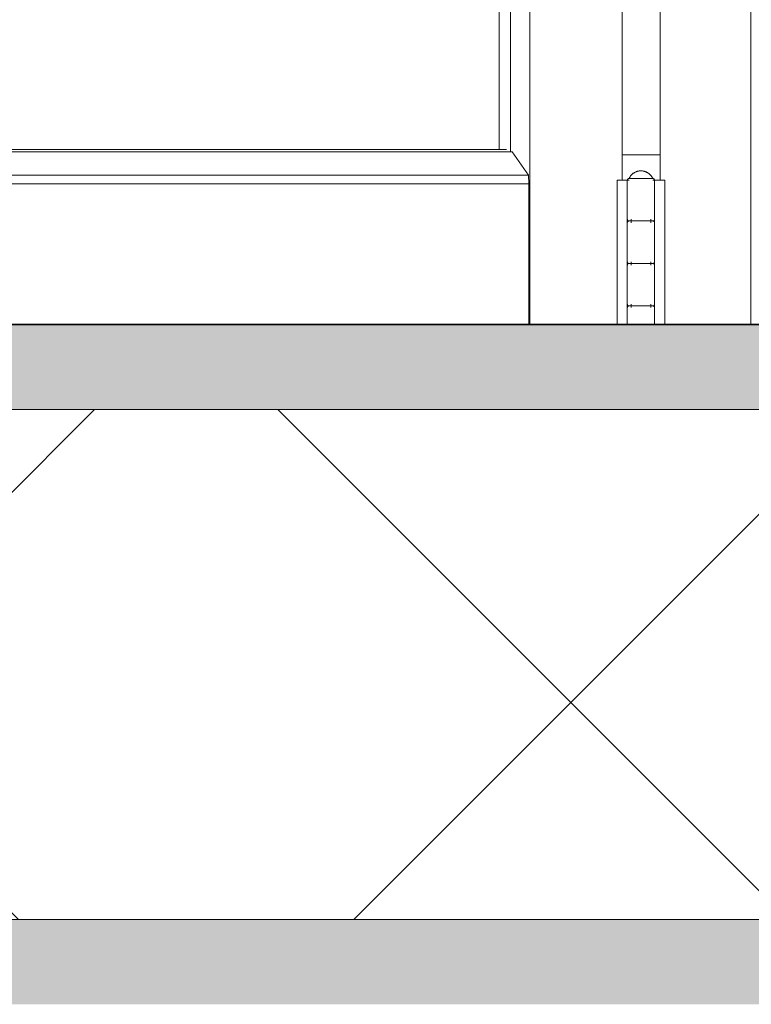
# Model space of a CAD drawing. Header units: inches. Extents: x 424 to 2043, y -237 to 445.
# Tile 679 of 965: x 855.449 to 855.879, y 224.297 to 224.877. Entities that reach past the tile are written whole.
import ezdxf

# ---------------------------------------------------------------- set-up
doc = ezdxf.new("R2010")
doc.units = ezdxf.units.IN
doc.header["$MEASUREMENT"] = 0
for name, color, linetype, lineweight in [('A-DOOR', 31, 'Continuous', 9), ('A-FLOR', 192, 'Continuous', 9), ('A-FLOR-HRAL', 11, 'Continuous', 9), ('A-FLOR-MCUT', 51, 'Continuous', 9), ('A-FLOR-PATT', 8, 'Continuous', 35)]:
    doc.layers.add(name, color=color, linetype=linetype, lineweight=lineweight)

# ---------------------------------------------------------------- blocks, each defined once
blk = doc.blocks.new('Railing - Railing-201793-Section 1')
at = {"layer": 'A-FLOR-HRAL'}
blk.add_line((-121.06067, 9.7), (-121.08314, 9.7), dxfattribs=at)
blk.add_line((-121.06067, 9.7), (-121.08314, 9.7), dxfattribs=at)
blk = doc.blocks.new('5-panel_Bi-fold_external_door_10806 - Type 1-235262-Section 1')
at = {"layer": 'A-DOOR'}
for p, q in [((-121.13734, 12.348), (-121.13734, 9.6)), ((-121.00742, 9.6), (-121.00742, 12.348)), ((-121.15533, 12.26143), (-121.15533, 9.70307)), ((-121.14879, 12.26271), (-121.14879, 9.70179)), ((-121.08313, 12.25), (-121.08313, 9.685)), ((-121.06069, 9.685), (-121.06069, 12.25)), ((-121.15118, 9.70307), (-121.72881, 9.70307)), ((-121.14783, 9.70179), (-121.72881, 9.70179)), ((-121.14783, 9.70179), (-121.1381, 9.68791)), ((-121.1381, 9.68791), (-121.72881, 9.68791)), ((-121.13804, 9.68294), (-121.72881, 9.68294)), ((-121.1381, 9.68791), (-121.13804, 9.68294)), ((-121.13804, 9.68294), (-121.13804, 9.6)), ((-121.08598, 9.685), (-121.08174, 9.685)), ((-121.08598, 9.6), (-121.08598, 9.685)), ((-121.08174, 9.685), (-121.08001, 9.685)), ((-121.08001, 9.685), (-121.08001, 9.662)), ((-121.08001, 9.685), (-121.079, 9.685)), ((-121.08001, 9.6), (-121.08001, 9.685)), ((-121.0781, 9.686), (-121.07207, 9.686)), ((-121.07207, 9.686), (-121.06597, 9.686)), ((-121.06494, 9.685), (-121.06422, 9.685)), ((-121.06401, 9.662), (-121.06401, 9.685)), ((-121.064, 9.685), (-121.0622, 9.685)), ((-121.064, 9.685), (-121.064, 9.6)), ((-121.0622, 9.685), (-121.05788, 9.685)), ((-121.05788, 9.685), (-121.05788, 9.6)), ((-121.08001, 9.66), (-121.08001, 9.637)), ((-121.07779, 9.66), (-121.07779, 9.662)), ((-121.07207, 9.661), (-121.07194, 9.661)), ((-121.07194, 9.661), (-121.07207, 9.661)), ((-121.06612, 9.662), (-121.06612, 9.66)), ((-121.06401, 9.637), (-121.06401, 9.66)), ((-121.07779, 9.635), (-121.07779, 9.637)), ((-121.06612, 9.637), (-121.06612, 9.635)), ((-121.08001, 9.635), (-121.08001, 9.612)), ((-121.07207, 9.636), (-121.07194, 9.636)), ((-121.07194, 9.636), (-121.07207, 9.636)), ((-121.06401, 9.612), (-121.06401, 9.635)), ((-121.08001, 9.61), (-121.08001, 9.6)), ((-121.07779, 9.61), (-121.07779, 9.612)), ((-121.07207, 9.611), (-121.07194, 9.611)), ((-121.07194, 9.611), (-121.07207, 9.611)), ((-121.06612, 9.612), (-121.06612, 9.61)), ((-121.06401, 9.6), (-121.06401, 9.61))]:
    blk.add_line(p, q, dxfattribs=at)
at = {"layer": 'A-DOOR', "flags": 128}
for points in [[(-121.07901, 9.686), (-121.07887, 9.68628), (-121.07873, 9.68655), (-121.07857, 9.68682), (-121.07841, 9.68707), (-121.07823, 9.68733), (-121.07805, 9.68757), (-121.07785, 9.68781), (-121.07765, 9.68804), (-121.07743, 9.68826), (-121.07721, 9.68847), (-121.07698, 9.68868), (-121.07674, 9.68887), (-121.07649, 9.68906), (-121.07624, 9.68923), (-121.07598, 9.68939), (-121.07571, 9.68955), (-121.07544, 9.68969), (-121.07516, 9.68982), (-121.07488, 9.68994), (-121.07459, 9.69005), (-121.0743, 9.69015), (-121.074, 9.69024), (-121.07371, 9.69031), (-121.0734, 9.69037), (-121.0731, 9.69042), (-121.07279, 9.69046), (-121.07249, 9.69048), (-121.07218, 9.6905), (-121.07201, 9.6905)], [(-121.07201, 9.6905), (-121.0717, 9.69049), (-121.07139, 9.69048), (-121.07108, 9.69044), (-121.07078, 9.6904), (-121.07048, 9.69035), (-121.07018, 9.69028), (-121.06988, 9.6902), (-121.06959, 9.69011), (-121.0693, 9.69001), (-121.06901, 9.68989), (-121.06873, 9.68977), (-121.06845, 9.68963), (-121.06818, 9.68948), (-121.06792, 9.68932), (-121.06766, 9.68916), (-121.06741, 9.68898), (-121.06717, 9.68879), (-121.06693, 9.68859), (-121.0667, 9.68838), (-121.06649, 9.68817), (-121.06628, 9.68794), (-121.06608, 9.68771), (-121.06588, 9.68747), (-121.0657, 9.68722), (-121.06553, 9.68696), (-121.06537, 9.6867), (-121.06522, 9.68643), (-121.06508, 9.68616), (-121.06501, 9.686)], [(-121.08001, 9.685), (-121.08001, 9.68504), (-121.08, 9.68508), (-121.08, 9.68512), (-121.07999, 9.68516), (-121.07999, 9.6852), (-121.07998, 9.68524), (-121.07997, 9.68528), (-121.07996, 9.68531), (-121.07994, 9.68535), (-121.07993, 9.68539), (-121.07991, 9.68543), (-121.07989, 9.68546), (-121.07987, 9.6855), (-121.07985, 9.68553), (-121.07983, 9.68556), (-121.07981, 9.6856), (-121.07978, 9.68563), (-121.07976, 9.68566), (-121.07973, 9.68569), (-121.0797, 9.68572), (-121.07967, 9.68574), (-121.07964, 9.68577), (-121.07961, 9.6858), (-121.07958, 9.68582), (-121.07955, 9.68584), (-121.07951, 9.68586), (-121.07948, 9.68588), (-121.07944, 9.6859), (-121.07941, 9.68592), (-121.07937, 9.68593), (-121.07933, 9.68595), (-121.07929, 9.68596), (-121.07925, 9.68597), (-121.07922, 9.68598), (-121.07918, 9.68599), (-121.07914, 9.68599), (-121.0791, 9.686), (-121.07906, 9.686), (-121.07902, 9.686), (-121.07901, 9.686)], [(-121.07207, 9.686), (-121.07235, 9.686), (-121.07263, 9.686), (-121.07291, 9.686), (-121.07318, 9.686), (-121.07346, 9.686), (-121.07373, 9.686), (-121.074, 9.686), (-121.07427, 9.686), (-121.07453, 9.686), (-121.07479, 9.686), (-121.07504, 9.686), (-121.07529, 9.686), (-121.07554, 9.686), (-121.07578, 9.686), (-121.07601, 9.686), (-121.07624, 9.686), (-121.07646, 9.686), (-121.07667, 9.686), (-121.07687, 9.686), (-121.07707, 9.686), (-121.07726, 9.686), (-121.07744, 9.686), (-121.07761, 9.686), (-121.07778, 9.686), (-121.07793, 9.686), (-121.07807, 9.686), (-121.07821, 9.686), (-121.07833, 9.686), (-121.07845, 9.686), (-121.07855, 9.686), (-121.07865, 9.686), (-121.07873, 9.686), (-121.0788, 9.686), (-121.07886, 9.686), (-121.07891, 9.686), (-121.07895, 9.686), (-121.07898, 9.686), (-121.079, 9.686), (-121.07901, 9.686)], [(-121.07901, 9.686), (-121.079, 9.686), (-121.07898, 9.686), (-121.07896, 9.686), (-121.07892, 9.686), (-121.07887, 9.686), (-121.07881, 9.686), (-121.07873, 9.686), (-121.07865, 9.686), (-121.07856, 9.686), (-121.07845, 9.686), (-121.07834, 9.686), (-121.07821, 9.686), (-121.07808, 9.686), (-121.07794, 9.686), (-121.07778, 9.686), (-121.07762, 9.686), (-121.07745, 9.686)], [(-121.06501, 9.686), (-121.06501, 9.686), (-121.06503, 9.686), (-121.06506, 9.686), (-121.0651, 9.686), (-121.06515, 9.686), (-121.06521, 9.686), (-121.06528, 9.686), (-121.06536, 9.686), (-121.06545, 9.686), (-121.06556, 9.686), (-121.06567, 9.686), (-121.0658, 9.686), (-121.06593, 9.686), (-121.06608, 9.686), (-121.06623, 9.686), (-121.06639, 9.686), (-121.06656, 9.686), (-121.06674, 9.686), (-121.06693, 9.686), (-121.06713, 9.686), (-121.06733, 9.686), (-121.06755, 9.686), (-121.06777, 9.686), (-121.06799, 9.686), (-121.06822, 9.686), (-121.06846, 9.686), (-121.06871, 9.686), (-121.06896, 9.686), (-121.06921, 9.686), (-121.06947, 9.686), (-121.06973, 9.686), (-121.07, 9.686), (-121.07027, 9.686), (-121.07054, 9.686), (-121.07082, 9.686), (-121.07109, 9.686), (-121.07137, 9.686), (-121.07165, 9.686), (-121.07193, 9.686), (-121.07207, 9.686)], [(-121.06657, 9.686), (-121.0664, 9.686), (-121.06624, 9.686), (-121.06608, 9.686), (-121.06594, 9.686), (-121.0658, 9.686), (-121.06568, 9.686), (-121.06556, 9.686), (-121.06546, 9.686), (-121.06537, 9.686), (-121.06528, 9.686), (-121.06521, 9.686), (-121.06515, 9.686), (-121.0651, 9.686), (-121.06506, 9.686), (-121.06503, 9.686), (-121.06501, 9.686), (-121.06501, 9.686)], [(-121.06501, 9.686), (-121.06497, 9.686), (-121.06493, 9.686), (-121.06489, 9.68599), (-121.06485, 9.68599), (-121.06481, 9.68598), (-121.06477, 9.68597), (-121.06473, 9.68596), (-121.06469, 9.68595), (-121.06465, 9.68594), (-121.06462, 9.68592), (-121.06458, 9.6859), (-121.06454, 9.68589), (-121.06451, 9.68587), (-121.06447, 9.68585), (-121.06444, 9.68583), (-121.06441, 9.6858), (-121.06438, 9.68578), (-121.06435, 9.68575), (-121.06432, 9.68572), (-121.06429, 9.6857), (-121.06426, 9.68567), (-121.06424, 9.68564), (-121.06421, 9.68561), (-121.06419, 9.68557), (-121.06416, 9.68554), (-121.06414, 9.68551), (-121.06412, 9.68547), (-121.06411, 9.68544), (-121.06409, 9.6854), (-121.06407, 9.68536), (-121.06406, 9.68532), (-121.06405, 9.68529), (-121.06404, 9.68525), (-121.06403, 9.68521), (-121.06402, 9.68517), (-121.06401, 9.68513), (-121.06401, 9.68509), (-121.06401, 9.68505), (-121.06401, 9.68501), (-121.06401, 9.685)], [(-121.07901, 9.661), (-121.07905, 9.661), (-121.07909, 9.661), (-121.07913, 9.66101), (-121.07917, 9.66101), (-121.0792, 9.66102), (-121.07924, 9.66103), (-121.07928, 9.66104), (-121.07932, 9.66105), (-121.07936, 9.66106), (-121.0794, 9.66108), (-121.07943, 9.6611), (-121.07947, 9.66111), (-121.0795, 9.66113), (-121.07954, 9.66115), (-121.07957, 9.66117), (-121.0796, 9.6612), (-121.07963, 9.66122), (-121.07967, 9.66125), (-121.07969, 9.66128), (-121.07972, 9.6613), (-121.07975, 9.66133), (-121.07978, 9.66136), (-121.0798, 9.66139), (-121.07983, 9.66143), (-121.07985, 9.66146), (-121.07987, 9.66149), (-121.07989, 9.66153), (-121.07991, 9.66156), (-121.07992, 9.6616), (-121.07994, 9.66164), (-121.07995, 9.66168), (-121.07996, 9.66171), (-121.07997, 9.66175), (-121.07998, 9.66179), (-121.07999, 9.66183), (-121.08, 9.66187), (-121.08, 9.66191), (-121.08, 9.66195), (-121.08001, 9.66199), (-121.08001, 9.662)], [(-121.08001, 9.66), (-121.08001, 9.66004), (-121.08, 9.66008), (-121.08, 9.66012), (-121.07999, 9.66016), (-121.07999, 9.6602), (-121.07998, 9.66024), (-121.07997, 9.66028), (-121.07996, 9.66031), (-121.07994, 9.66035), (-121.07993, 9.66039), (-121.07991, 9.66043), (-121.07989, 9.66046), (-121.07987, 9.6605), (-121.07985, 9.66053), (-121.07983, 9.66056), (-121.07981, 9.6606), (-121.07978, 9.66063), (-121.07976, 9.66066), (-121.07973, 9.66069), (-121.0797, 9.66072), (-121.07967, 9.66074), (-121.07964, 9.66077), (-121.07961, 9.6608), (-121.07958, 9.66082), (-121.07955, 9.66084), (-121.07951, 9.66086), (-121.07948, 9.66088), (-121.07944, 9.6609), (-121.07941, 9.66092), (-121.07937, 9.66093), (-121.07933, 9.66095), (-121.07929, 9.66096), (-121.07925, 9.66097), (-121.07922, 9.66098), (-121.07918, 9.66099), (-121.07914, 9.66099), (-121.0791, 9.661), (-121.07906, 9.661), (-121.07902, 9.661), (-121.07901, 9.661)], [(-121.07207, 9.661), (-121.07235, 9.661), (-121.07263, 9.661), (-121.07291, 9.661), (-121.07318, 9.661), (-121.07346, 9.661), (-121.07373, 9.661), (-121.074, 9.661), (-121.07427, 9.661), (-121.07453, 9.661), (-121.07479, 9.661), (-121.07504, 9.661), (-121.07529, 9.661), (-121.07554, 9.661), (-121.07578, 9.661), (-121.07601, 9.661), (-121.07624, 9.661), (-121.07646, 9.661), (-121.07667, 9.661), (-121.07687, 9.661), (-121.07707, 9.661), (-121.07726, 9.661), (-121.07744, 9.661), (-121.07761, 9.661), (-121.07778, 9.661), (-121.07793, 9.661), (-121.07807, 9.661), (-121.07821, 9.661), (-121.07833, 9.661), (-121.07845, 9.661), (-121.07855, 9.661), (-121.07865, 9.661), (-121.07873, 9.661), (-121.0788, 9.661), (-121.07886, 9.661), (-121.07891, 9.661), (-121.07895, 9.661), (-121.07898, 9.661), (-121.079, 9.661), (-121.07901, 9.661)], [(-121.07901, 9.661), (-121.079, 9.661), (-121.07898, 9.661), (-121.07896, 9.661), (-121.07892, 9.661), (-121.07887, 9.661), (-121.07881, 9.661), (-121.07873, 9.661), (-121.07865, 9.661), (-121.07856, 9.661), (-121.07845, 9.661), (-121.07834, 9.661), (-121.07821, 9.661), (-121.07808, 9.661), (-121.07794, 9.661), (-121.07778, 9.661), (-121.07762, 9.661), (-121.07745, 9.661), (-121.07727, 9.661), (-121.07708, 9.661), (-121.07688, 9.661), (-121.07668, 9.661), (-121.07647, 9.661), (-121.07625, 9.661), (-121.07602, 9.661), (-121.07579, 9.661), (-121.07555, 9.661), (-121.07531, 9.661), (-121.07506, 9.661), (-121.0748, 9.661), (-121.07454, 9.661), (-121.07428, 9.661), (-121.07401, 9.661), (-121.07374, 9.661), (-121.07347, 9.661), (-121.0732, 9.661), (-121.07292, 9.661), (-121.07264, 9.661), (-121.07236, 9.661), (-121.07208, 9.661), (-121.07194, 9.661)], [(-121.07901, 9.661), (-121.079, 9.661), (-121.07898, 9.661), (-121.07896, 9.661), (-121.07892, 9.661), (-121.07887, 9.661), (-121.07881, 9.661), (-121.07873, 9.661), (-121.07865, 9.661), (-121.07856, 9.661), (-121.07845, 9.661), (-121.07834, 9.661), (-121.07821, 9.661), (-121.07808, 9.661), (-121.07794, 9.661), (-121.07778, 9.661), (-121.07762, 9.661), (-121.07745, 9.661), (-121.07727, 9.661), (-121.07708, 9.661), (-121.07688, 9.661), (-121.07668, 9.661), (-121.07647, 9.661), (-121.07625, 9.661), (-121.07602, 9.661), (-121.07579, 9.661), (-121.07555, 9.661), (-121.07531, 9.661), (-121.07506, 9.661), (-121.0748, 9.661), (-121.07454, 9.661), (-121.07428, 9.661), (-121.07401, 9.661), (-121.07374, 9.661), (-121.07347, 9.661), (-121.0732, 9.661), (-121.07292, 9.661), (-121.07264, 9.661), (-121.07236, 9.661), (-121.07208, 9.661), (-121.07207, 9.661)], [(-121.07194, 9.661), (-121.07222, 9.661), (-121.0725, 9.661), (-121.07278, 9.661), (-121.07306, 9.661), (-121.07334, 9.661), (-121.07361, 9.661), (-121.07388, 9.661), (-121.07415, 9.661), (-121.07441, 9.661), (-121.07467, 9.661), (-121.07493, 9.661), (-121.07518, 9.661), (-121.07543, 9.661), (-121.07567, 9.661), (-121.07591, 9.661), (-121.07614, 9.661), (-121.07636, 9.661), (-121.07657, 9.661), (-121.07678, 9.661), (-121.07698, 9.661), (-121.07718, 9.661), (-121.07736, 9.661), (-121.07754, 9.661), (-121.0777, 9.661), (-121.07786, 9.661), (-121.07801, 9.661), (-121.07815, 9.661), (-121.07828, 9.661), (-121.0784, 9.661), (-121.07851, 9.661), (-121.07861, 9.661), (-121.07869, 9.661), (-121.07877, 9.661), (-121.07884, 9.661), (-121.07889, 9.661), (-121.07894, 9.661), (-121.07897, 9.661), (-121.07899, 9.661), (-121.079, 9.661)], [(-121.06501, 9.661), (-121.06501, 9.661), (-121.06503, 9.661), (-121.06506, 9.661), (-121.0651, 9.661), (-121.06515, 9.661), (-121.06521, 9.661), (-121.06528, 9.661), (-121.06536, 9.661), (-121.06545, 9.661), (-121.06556, 9.661), (-121.06567, 9.661), (-121.0658, 9.661), (-121.06593, 9.661), (-121.06608, 9.661), (-121.06623, 9.661), (-121.06639, 9.661), (-121.06656, 9.661), (-121.06674, 9.661), (-121.06693, 9.661), (-121.06713, 9.661), (-121.06733, 9.661), (-121.06755, 9.661), (-121.06777, 9.661), (-121.06799, 9.661), (-121.06822, 9.661), (-121.06846, 9.661), (-121.06871, 9.661), (-121.06896, 9.661), (-121.06921, 9.661), (-121.06947, 9.661), (-121.06973, 9.661), (-121.07, 9.661), (-121.07027, 9.661), (-121.07054, 9.661), (-121.07082, 9.661), (-121.07109, 9.661), (-121.07137, 9.661), (-121.07165, 9.661), (-121.07193, 9.661), (-121.07207, 9.661)], [(-121.07207, 9.661), (-121.07179, 9.661), (-121.07151, 9.661), (-121.07123, 9.661), (-121.07095, 9.661), (-121.07068, 9.661), (-121.0704, 9.661), (-121.07013, 9.661), (-121.06986, 9.661), (-121.0696, 9.661), (-121.06934, 9.661), (-121.06908, 9.661), (-121.06883, 9.661), (-121.06858, 9.661), (-121.06834, 9.661), (-121.0681, 9.661), (-121.06788, 9.661), (-121.06765, 9.661), (-121.06744, 9.661), (-121.06723, 9.661), (-121.06703, 9.661), (-121.06683, 9.661), (-121.06665, 9.661), (-121.06647, 9.661), (-121.06631, 9.661), (-121.06615, 9.661), (-121.066, 9.661), (-121.06586, 9.661), (-121.06573, 9.661), (-121.06561, 9.661), (-121.0655, 9.661), (-121.06541, 9.661), (-121.06532, 9.661), (-121.06524, 9.661), (-121.06517, 9.661), (-121.06512, 9.661), (-121.06507, 9.661), (-121.06504, 9.661), (-121.06502, 9.661), (-121.06501, 9.661)], [(-121.07194, 9.661), (-121.07166, 9.661), (-121.07138, 9.661), (-121.07111, 9.661), (-121.07083, 9.661), (-121.07055, 9.661), (-121.07028, 9.661), (-121.07001, 9.661), (-121.06975, 9.661), (-121.06948, 9.661), (-121.06922, 9.661), (-121.06897, 9.661), (-121.06872, 9.661), (-121.06847, 9.661), (-121.06824, 9.661), (-121.068, 9.661), (-121.06778, 9.661), (-121.06756, 9.661), (-121.06734, 9.661), (-121.06714, 9.661), (-121.06694, 9.661), (-121.06675, 9.661), (-121.06657, 9.661), (-121.0664, 9.661), (-121.06624, 9.661), (-121.06608, 9.661), (-121.06594, 9.661), (-121.0658, 9.661), (-121.06568, 9.661), (-121.06556, 9.661), (-121.06546, 9.661), (-121.06537, 9.661), (-121.06528, 9.661), (-121.06521, 9.661), (-121.06515, 9.661), (-121.0651, 9.661), (-121.06506, 9.661), (-121.06503, 9.661), (-121.06501, 9.661), (-121.06501, 9.661)], [(-121.06501, 9.661), (-121.06501, 9.661), (-121.06503, 9.661), (-121.06506, 9.661), (-121.0651, 9.661), (-121.06515, 9.661), (-121.06521, 9.661), (-121.06528, 9.661), (-121.06536, 9.661), (-121.06545, 9.661), (-121.06556, 9.661), (-121.06567, 9.661), (-121.0658, 9.661), (-121.06593, 9.661), (-121.06608, 9.661), (-121.06623, 9.661), (-121.06639, 9.661), (-121.06656, 9.661), (-121.06674, 9.661), (-121.06693, 9.661), (-121.06713, 9.661), (-121.06733, 9.661), (-121.06755, 9.661), (-121.06777, 9.661), (-121.06799, 9.661), (-121.06822, 9.661), (-121.06846, 9.661), (-121.06871, 9.661), (-121.06896, 9.661), (-121.06921, 9.661), (-121.06947, 9.661), (-121.06973, 9.661), (-121.07, 9.661), (-121.07027, 9.661), (-121.07054, 9.661), (-121.07082, 9.661), (-121.07109, 9.661), (-121.07137, 9.661), (-121.07165, 9.661), (-121.07193, 9.661), (-121.07194, 9.661)], [(-121.06401, 9.662), (-121.06401, 9.66196), (-121.06401, 9.66192), (-121.06401, 9.66188), (-121.06402, 9.66184), (-121.06403, 9.6618), (-121.06403, 9.66176), (-121.06404, 9.66172), (-121.06406, 9.66169), (-121.06407, 9.66165), (-121.06408, 9.66161), (-121.0641, 9.66157), (-121.06412, 9.66154), (-121.06414, 9.6615), (-121.06416, 9.66147), (-121.06418, 9.66144), (-121.0642, 9.6614), (-121.06423, 9.66137), (-121.06425, 9.66134), (-121.06428, 9.66131), (-121.06431, 9.66128), (-121.06434, 9.66126), (-121.06437, 9.66123), (-121.0644, 9.6612), (-121.06443, 9.66118), (-121.06447, 9.66116), (-121.0645, 9.66114), (-121.06453, 9.66112), (-121.06457, 9.6611), (-121.06461, 9.66108), (-121.06464, 9.66107), (-121.06468, 9.66105), (-121.06472, 9.66104), (-121.06476, 9.66103), (-121.0648, 9.66102), (-121.06484, 9.66101), (-121.06488, 9.66101), (-121.06492, 9.661), (-121.06496, 9.661), (-121.065, 9.661), (-121.06501, 9.661)], [(-121.06501, 9.661), (-121.06497, 9.661), (-121.06493, 9.661), (-121.06489, 9.66099), (-121.06485, 9.66099), (-121.06481, 9.66098), (-121.06477, 9.66097), (-121.06473, 9.66096), (-121.06469, 9.66095), (-121.06465, 9.66094), (-121.06462, 9.66092), (-121.06458, 9.6609), (-121.06454, 9.66089), (-121.06451, 9.66087), (-121.06447, 9.66085), (-121.06444, 9.66083), (-121.06441, 9.6608), (-121.06438, 9.66078), (-121.06435, 9.66075), (-121.06432, 9.66072), (-121.06429, 9.6607), (-121.06426, 9.66067), (-121.06424, 9.66064), (-121.06421, 9.66061), (-121.06419, 9.66057), (-121.06416, 9.66054), (-121.06414, 9.66051), (-121.06412, 9.66047), (-121.06411, 9.66044), (-121.06409, 9.6604), (-121.06407, 9.66036), (-121.06406, 9.66032), (-121.06405, 9.66029), (-121.06404, 9.66025), (-121.06403, 9.66021), (-121.06402, 9.66017), (-121.06401, 9.66013), (-121.06401, 9.66009), (-121.06401, 9.66005), (-121.06401, 9.66001), (-121.06401, 9.66)], [(-121.07901, 9.636), (-121.07905, 9.636), (-121.07909, 9.636), (-121.07913, 9.63601), (-121.07917, 9.63601), (-121.0792, 9.63602), (-121.07924, 9.63603), (-121.07928, 9.63604), (-121.07932, 9.63605), (-121.07936, 9.63606), (-121.0794, 9.63608), (-121.07943, 9.6361), (-121.07947, 9.63611), (-121.0795, 9.63613), (-121.07954, 9.63615), (-121.07957, 9.63617), (-121.0796, 9.6362), (-121.07963, 9.63622), (-121.07967, 9.63625), (-121.07969, 9.63628), (-121.07972, 9.6363), (-121.07975, 9.63633), (-121.07978, 9.63636), (-121.0798, 9.63639), (-121.07983, 9.63643), (-121.07985, 9.63646), (-121.07987, 9.63649), (-121.07989, 9.63653), (-121.07991, 9.63656), (-121.07992, 9.6366), (-121.07994, 9.63664), (-121.07995, 9.63668), (-121.07996, 9.63671), (-121.07997, 9.63675), (-121.07998, 9.63679), (-121.07999, 9.63683), (-121.08, 9.63687), (-121.08, 9.63691), (-121.08, 9.63695), (-121.08001, 9.63699), (-121.08001, 9.637)], [(-121.06401, 9.637), (-121.06401, 9.63696), (-121.06401, 9.63692), (-121.06401, 9.63688), (-121.06402, 9.63684), (-121.06403, 9.6368), (-121.06403, 9.63676), (-121.06404, 9.63672), (-121.06406, 9.63669), (-121.06407, 9.63665), (-121.06408, 9.63661), (-121.0641, 9.63657), (-121.06412, 9.63654), (-121.06414, 9.6365), (-121.06416, 9.63647), (-121.06418, 9.63644), (-121.0642, 9.6364), (-121.06423, 9.63637), (-121.06425, 9.63634), (-121.06428, 9.63631), (-121.06431, 9.63628), (-121.06434, 9.63626), (-121.06437, 9.63623), (-121.0644, 9.6362), (-121.06443, 9.63618), (-121.06447, 9.63616), (-121.0645, 9.63614), (-121.06453, 9.63612), (-121.06457, 9.6361), (-121.06461, 9.63608), (-121.06464, 9.63607), (-121.06468, 9.63605), (-121.06472, 9.63604), (-121.06476, 9.63603), (-121.0648, 9.63602), (-121.06484, 9.63601), (-121.06488, 9.63601), (-121.06492, 9.636), (-121.06496, 9.636), (-121.065, 9.636), (-121.06501, 9.636)], [(-121.08001, 9.635), (-121.08001, 9.63504), (-121.08, 9.63508), (-121.08, 9.63512), (-121.07999, 9.63516), (-121.07999, 9.6352), (-121.07998, 9.63524), (-121.07997, 9.63528), (-121.07996, 9.63531), (-121.07994, 9.63535), (-121.07993, 9.63539), (-121.07991, 9.63543), (-121.07989, 9.63546), (-121.07987, 9.6355), (-121.07985, 9.63553), (-121.07983, 9.63556), (-121.07981, 9.6356), (-121.07978, 9.63563), (-121.07976, 9.63566), (-121.07973, 9.63569), (-121.0797, 9.63572), (-121.07967, 9.63574), (-121.07964, 9.63577), (-121.07961, 9.6358), (-121.07958, 9.63582), (-121.07955, 9.63584), (-121.07951, 9.63586), (-121.07948, 9.63588), (-121.07944, 9.6359), (-121.07941, 9.63592), (-121.07937, 9.63593), (-121.07933, 9.63595), (-121.07929, 9.63596), (-121.07925, 9.63597), (-121.07922, 9.63598), (-121.07918, 9.63599), (-121.07914, 9.63599), (-121.0791, 9.636), (-121.07906, 9.636), (-121.07902, 9.636), (-121.07901, 9.636)], [(-121.07207, 9.636), (-121.07235, 9.636), (-121.07263, 9.636), (-121.07291, 9.636), (-121.07318, 9.636), (-121.07346, 9.636), (-121.07373, 9.636), (-121.074, 9.636), (-121.07427, 9.636), (-121.07453, 9.636), (-121.07479, 9.636), (-121.07504, 9.636), (-121.07529, 9.636), (-121.07554, 9.636), (-121.07578, 9.636), (-121.07601, 9.636), (-121.07624, 9.636), (-121.07646, 9.636), (-121.07667, 9.636), (-121.07687, 9.636), (-121.07707, 9.636), (-121.07726, 9.636), (-121.07744, 9.636), (-121.07761, 9.636), (-121.07778, 9.636), (-121.07793, 9.636), (-121.07807, 9.636), (-121.07821, 9.636), (-121.07833, 9.636), (-121.07845, 9.636), (-121.07855, 9.636), (-121.07865, 9.636), (-121.07873, 9.636), (-121.0788, 9.636), (-121.07886, 9.636), (-121.07891, 9.636), (-121.07895, 9.636), (-121.07898, 9.636), (-121.079, 9.636), (-121.07901, 9.636)], [(-121.07901, 9.636), (-121.079, 9.636), (-121.07898, 9.636), (-121.07896, 9.636), (-121.07892, 9.636), (-121.07887, 9.636), (-121.07881, 9.636), (-121.07873, 9.636), (-121.07865, 9.636), (-121.07856, 9.636), (-121.07845, 9.636), (-121.07834, 9.636), (-121.07821, 9.636), (-121.07808, 9.636), (-121.07794, 9.636), (-121.07778, 9.636), (-121.07762, 9.636), (-121.07745, 9.636), (-121.07727, 9.636), (-121.07708, 9.636), (-121.07688, 9.636), (-121.07668, 9.636), (-121.07647, 9.636), (-121.07625, 9.636), (-121.07602, 9.636), (-121.07579, 9.636), (-121.07555, 9.636), (-121.07531, 9.636), (-121.07506, 9.636), (-121.0748, 9.636), (-121.07454, 9.636), (-121.07428, 9.636), (-121.07401, 9.636), (-121.07374, 9.636), (-121.07347, 9.636), (-121.0732, 9.636), (-121.07292, 9.636), (-121.07264, 9.636), (-121.07236, 9.636), (-121.07208, 9.636), (-121.07194, 9.636)], [(-121.07901, 9.636), (-121.079, 9.636), (-121.07898, 9.636), (-121.07896, 9.636), (-121.07892, 9.636), (-121.07887, 9.636), (-121.07881, 9.636), (-121.07873, 9.636), (-121.07865, 9.636), (-121.07856, 9.636), (-121.07845, 9.636), (-121.07834, 9.636), (-121.07821, 9.636), (-121.07808, 9.636), (-121.07794, 9.636), (-121.07778, 9.636), (-121.07762, 9.636), (-121.07745, 9.636), (-121.07727, 9.636), (-121.07708, 9.636), (-121.07688, 9.636), (-121.07668, 9.636), (-121.07647, 9.636), (-121.07625, 9.636), (-121.07602, 9.636), (-121.07579, 9.636), (-121.07555, 9.636), (-121.07531, 9.636), (-121.07506, 9.636), (-121.0748, 9.636), (-121.07454, 9.636), (-121.07428, 9.636), (-121.07401, 9.636), (-121.07374, 9.636), (-121.07347, 9.636), (-121.0732, 9.636), (-121.07292, 9.636), (-121.07264, 9.636), (-121.07236, 9.636), (-121.07208, 9.636), (-121.07207, 9.636)], [(-121.07194, 9.636), (-121.07222, 9.636), (-121.0725, 9.636), (-121.07278, 9.636), (-121.07306, 9.636), (-121.07334, 9.636), (-121.07361, 9.636), (-121.07388, 9.636), (-121.07415, 9.636), (-121.07441, 9.636), (-121.07467, 9.636), (-121.07493, 9.636), (-121.07518, 9.636), (-121.07543, 9.636), (-121.07567, 9.636), (-121.07591, 9.636), (-121.07614, 9.636), (-121.07636, 9.636), (-121.07657, 9.636), (-121.07678, 9.636), (-121.07698, 9.636), (-121.07718, 9.636), (-121.07736, 9.636), (-121.07754, 9.636), (-121.0777, 9.636), (-121.07786, 9.636), (-121.07801, 9.636), (-121.07815, 9.636), (-121.07828, 9.636), (-121.0784, 9.636), (-121.07851, 9.636), (-121.07861, 9.636), (-121.07869, 9.636), (-121.07877, 9.636), (-121.07884, 9.636), (-121.07889, 9.636), (-121.07894, 9.636), (-121.07897, 9.636), (-121.07899, 9.636), (-121.079, 9.636)], [(-121.06501, 9.636), (-121.06501, 9.636), (-121.06503, 9.636), (-121.06506, 9.636), (-121.0651, 9.636), (-121.06515, 9.636), (-121.06521, 9.636), (-121.06528, 9.636), (-121.06536, 9.636), (-121.06545, 9.636), (-121.06556, 9.636), (-121.06567, 9.636), (-121.0658, 9.636), (-121.06593, 9.636), (-121.06608, 9.636), (-121.06623, 9.636), (-121.06639, 9.636), (-121.06656, 9.636), (-121.06674, 9.636), (-121.06693, 9.636), (-121.06713, 9.636), (-121.06733, 9.636), (-121.06755, 9.636), (-121.06777, 9.636), (-121.06799, 9.636), (-121.06822, 9.636), (-121.06846, 9.636), (-121.06871, 9.636), (-121.06896, 9.636), (-121.06921, 9.636), (-121.06947, 9.636), (-121.06973, 9.636), (-121.07, 9.636), (-121.07027, 9.636), (-121.07054, 9.636), (-121.07082, 9.636), (-121.07109, 9.636), (-121.07137, 9.636), (-121.07165, 9.636), (-121.07193, 9.636), (-121.07207, 9.636)], [(-121.07207, 9.636), (-121.07179, 9.636), (-121.07151, 9.636), (-121.07123, 9.636), (-121.07095, 9.636), (-121.07068, 9.636), (-121.0704, 9.636), (-121.07013, 9.636), (-121.06986, 9.636), (-121.0696, 9.636), (-121.06934, 9.636), (-121.06908, 9.636), (-121.06883, 9.636), (-121.06858, 9.636), (-121.06834, 9.636), (-121.0681, 9.636), (-121.06788, 9.636), (-121.06765, 9.636), (-121.06744, 9.636), (-121.06723, 9.636), (-121.06703, 9.636), (-121.06683, 9.636), (-121.06665, 9.636), (-121.06647, 9.636), (-121.06631, 9.636), (-121.06615, 9.636), (-121.066, 9.636), (-121.06586, 9.636), (-121.06573, 9.636), (-121.06561, 9.636), (-121.0655, 9.636), (-121.06541, 9.636), (-121.06532, 9.636), (-121.06524, 9.636), (-121.06517, 9.636), (-121.06512, 9.636), (-121.06507, 9.636), (-121.06504, 9.636), (-121.06502, 9.636), (-121.06501, 9.636)], [(-121.07194, 9.636), (-121.07166, 9.636), (-121.07138, 9.636), (-121.07111, 9.636), (-121.07083, 9.636), (-121.07055, 9.636), (-121.07028, 9.636), (-121.07001, 9.636), (-121.06975, 9.636), (-121.06948, 9.636), (-121.06922, 9.636), (-121.06897, 9.636), (-121.06872, 9.636), (-121.06847, 9.636), (-121.06824, 9.636), (-121.068, 9.636), (-121.06778, 9.636), (-121.06756, 9.636), (-121.06734, 9.636), (-121.06714, 9.636), (-121.06694, 9.636), (-121.06675, 9.636), (-121.06657, 9.636), (-121.0664, 9.636), (-121.06624, 9.636), (-121.06608, 9.636), (-121.06594, 9.636), (-121.0658, 9.636), (-121.06568, 9.636), (-121.06556, 9.636), (-121.06546, 9.636), (-121.06537, 9.636), (-121.06528, 9.636), (-121.06521, 9.636), (-121.06515, 9.636), (-121.0651, 9.636), (-121.06506, 9.636), (-121.06503, 9.636), (-121.06501, 9.636), (-121.06501, 9.636)], [(-121.06501, 9.636), (-121.06501, 9.636), (-121.06503, 9.636), (-121.06506, 9.636), (-121.0651, 9.636), (-121.06515, 9.636), (-121.06521, 9.636), (-121.06528, 9.636), (-121.06536, 9.636), (-121.06545, 9.636), (-121.06556, 9.636), (-121.06567, 9.636), (-121.0658, 9.636), (-121.06593, 9.636), (-121.06608, 9.636), (-121.06623, 9.636), (-121.06639, 9.636), (-121.06656, 9.636), (-121.06674, 9.636), (-121.06693, 9.636), (-121.06713, 9.636), (-121.06733, 9.636), (-121.06755, 9.636), (-121.06777, 9.636), (-121.06799, 9.636), (-121.06822, 9.636), (-121.06846, 9.636), (-121.06871, 9.636), (-121.06896, 9.636), (-121.06921, 9.636), (-121.06947, 9.636), (-121.06973, 9.636), (-121.07, 9.636), (-121.07027, 9.636), (-121.07054, 9.636), (-121.07082, 9.636), (-121.07109, 9.636), (-121.07137, 9.636), (-121.07165, 9.636), (-121.07193, 9.636), (-121.07194, 9.636)], [(-121.06501, 9.636), (-121.06497, 9.636), (-121.06493, 9.636), (-121.06489, 9.63599), (-121.06485, 9.63599), (-121.06481, 9.63598), (-121.06477, 9.63597), (-121.06473, 9.63596), (-121.06469, 9.63595), (-121.06465, 9.63594), (-121.06462, 9.63592), (-121.06458, 9.6359), (-121.06454, 9.63589), (-121.06451, 9.63587), (-121.06447, 9.63585), (-121.06444, 9.63583), (-121.06441, 9.6358), (-121.06438, 9.63578), (-121.06435, 9.63575), (-121.06432, 9.63572), (-121.06429, 9.6357), (-121.06426, 9.63567), (-121.06424, 9.63564), (-121.06421, 9.63561), (-121.06419, 9.63557), (-121.06416, 9.63554), (-121.06414, 9.63551), (-121.06412, 9.63547), (-121.06411, 9.63544), (-121.06409, 9.6354), (-121.06407, 9.63536), (-121.06406, 9.63532), (-121.06405, 9.63529), (-121.06404, 9.63525), (-121.06403, 9.63521), (-121.06402, 9.63517), (-121.06401, 9.63513), (-121.06401, 9.63509), (-121.06401, 9.63505), (-121.06401, 9.63501), (-121.06401, 9.635)], [(-121.07901, 9.611), (-121.07905, 9.611), (-121.07909, 9.611), (-121.07913, 9.61101), (-121.07917, 9.61101), (-121.0792, 9.61102), (-121.07924, 9.61103), (-121.07928, 9.61104), (-121.07932, 9.61105), (-121.07936, 9.61106), (-121.0794, 9.61108), (-121.07943, 9.6111), (-121.07947, 9.61111), (-121.0795, 9.61113), (-121.07954, 9.61115), (-121.07957, 9.61117), (-121.0796, 9.6112), (-121.07963, 9.61122), (-121.07967, 9.61125), (-121.07969, 9.61128), (-121.07972, 9.6113), (-121.07975, 9.61133), (-121.07978, 9.61136), (-121.0798, 9.61139), (-121.07983, 9.61143), (-121.07985, 9.61146), (-121.07987, 9.61149), (-121.07989, 9.61153), (-121.07991, 9.61156), (-121.07992, 9.6116), (-121.07994, 9.61164), (-121.07995, 9.61168), (-121.07996, 9.61171), (-121.07997, 9.61175), (-121.07998, 9.61179), (-121.07999, 9.61183), (-121.08, 9.61187), (-121.08, 9.61191), (-121.08, 9.61195), (-121.08001, 9.61199), (-121.08001, 9.612)], [(-121.08001, 9.61), (-121.08001, 9.61004), (-121.08, 9.61008), (-121.08, 9.61012), (-121.07999, 9.61016), (-121.07999, 9.6102), (-121.07998, 9.61024), (-121.07997, 9.61028), (-121.07996, 9.61031), (-121.07994, 9.61035), (-121.07993, 9.61039), (-121.07991, 9.61043), (-121.07989, 9.61046), (-121.07987, 9.6105), (-121.07985, 9.61053), (-121.07983, 9.61056), (-121.07981, 9.6106), (-121.07978, 9.61063), (-121.07976, 9.61066), (-121.07973, 9.61069), (-121.0797, 9.61072), (-121.07967, 9.61074), (-121.07964, 9.61077), (-121.07961, 9.6108), (-121.07958, 9.61082), (-121.07955, 9.61084), (-121.07951, 9.61086), (-121.07948, 9.61088), (-121.07944, 9.6109), (-121.07941, 9.61092), (-121.07937, 9.61093), (-121.07933, 9.61095), (-121.07929, 9.61096), (-121.07925, 9.61097), (-121.07922, 9.61098), (-121.07918, 9.61099), (-121.07914, 9.61099), (-121.0791, 9.611), (-121.07906, 9.611), (-121.07902, 9.611), (-121.07901, 9.611)], [(-121.07207, 9.611), (-121.07235, 9.611), (-121.07263, 9.611), (-121.07291, 9.611), (-121.07318, 9.611), (-121.07346, 9.611), (-121.07373, 9.611), (-121.074, 9.611), (-121.07427, 9.611), (-121.07453, 9.611), (-121.07479, 9.611), (-121.07504, 9.611), (-121.07529, 9.611), (-121.07554, 9.611), (-121.07578, 9.611), (-121.07601, 9.611), (-121.07624, 9.611), (-121.07646, 9.611), (-121.07667, 9.611), (-121.07687, 9.611), (-121.07707, 9.611), (-121.07726, 9.611), (-121.07744, 9.611), (-121.07761, 9.611), (-121.07778, 9.611), (-121.07793, 9.611), (-121.07807, 9.611), (-121.07821, 9.611), (-121.07833, 9.611), (-121.07845, 9.611), (-121.07855, 9.611), (-121.07865, 9.611), (-121.07873, 9.611), (-121.0788, 9.611), (-121.07886, 9.611), (-121.07891, 9.611), (-121.07895, 9.611), (-121.07898, 9.611), (-121.079, 9.611), (-121.07901, 9.611)], [(-121.07901, 9.611), (-121.079, 9.611), (-121.07898, 9.611), (-121.07896, 9.611), (-121.07892, 9.611), (-121.07887, 9.611), (-121.07881, 9.611), (-121.07873, 9.611), (-121.07865, 9.611), (-121.07856, 9.611), (-121.07845, 9.611), (-121.07834, 9.611), (-121.07821, 9.611), (-121.07808, 9.611), (-121.07794, 9.611), (-121.07778, 9.611), (-121.07762, 9.611), (-121.07745, 9.611), (-121.07727, 9.611), (-121.07708, 9.611), (-121.07688, 9.611), (-121.07668, 9.611), (-121.07647, 9.611), (-121.07625, 9.611), (-121.07602, 9.611), (-121.07579, 9.611), (-121.07555, 9.611), (-121.07531, 9.611), (-121.07506, 9.611), (-121.0748, 9.611), (-121.07454, 9.611), (-121.07428, 9.611), (-121.07401, 9.611), (-121.07374, 9.611), (-121.07347, 9.611), (-121.0732, 9.611), (-121.07292, 9.611), (-121.07264, 9.611), (-121.07236, 9.611), (-121.07208, 9.611), (-121.07194, 9.611)], [(-121.07901, 9.611), (-121.079, 9.611), (-121.07898, 9.611), (-121.07896, 9.611), (-121.07892, 9.611), (-121.07887, 9.611), (-121.07881, 9.611), (-121.07873, 9.611), (-121.07865, 9.611), (-121.07856, 9.611), (-121.07845, 9.611), (-121.07834, 9.611), (-121.07821, 9.611), (-121.07808, 9.611), (-121.07794, 9.611), (-121.07778, 9.611), (-121.07762, 9.611), (-121.07745, 9.611), (-121.07727, 9.611), (-121.07708, 9.611), (-121.07688, 9.611), (-121.07668, 9.611), (-121.07647, 9.611), (-121.07625, 9.611), (-121.07602, 9.611), (-121.07579, 9.611), (-121.07555, 9.611), (-121.07531, 9.611), (-121.07506, 9.611), (-121.0748, 9.611), (-121.07454, 9.611), (-121.07428, 9.611), (-121.07401, 9.611), (-121.07374, 9.611), (-121.07347, 9.611), (-121.0732, 9.611), (-121.07292, 9.611), (-121.07264, 9.611), (-121.07236, 9.611), (-121.07208, 9.611), (-121.07207, 9.611)], [(-121.07194, 9.611), (-121.07222, 9.611), (-121.0725, 9.611), (-121.07278, 9.611), (-121.07306, 9.611), (-121.07334, 9.611), (-121.07361, 9.611), (-121.07388, 9.611), (-121.07415, 9.611), (-121.07441, 9.611), (-121.07467, 9.611), (-121.07493, 9.611), (-121.07518, 9.611), (-121.07543, 9.611), (-121.07567, 9.611), (-121.07591, 9.611), (-121.07614, 9.611), (-121.07636, 9.611), (-121.07657, 9.611), (-121.07678, 9.611), (-121.07698, 9.611), (-121.07718, 9.611), (-121.07736, 9.611), (-121.07754, 9.611), (-121.0777, 9.611), (-121.07786, 9.611), (-121.07801, 9.611), (-121.07815, 9.611), (-121.07828, 9.611), (-121.0784, 9.611), (-121.07851, 9.611), (-121.07861, 9.611), (-121.07869, 9.611), (-121.07877, 9.611), (-121.07884, 9.611), (-121.07889, 9.611), (-121.07894, 9.611), (-121.07897, 9.611), (-121.07899, 9.611), (-121.079, 9.611)], [(-121.06501, 9.611), (-121.06501, 9.611), (-121.06503, 9.611), (-121.06506, 9.611), (-121.0651, 9.611), (-121.06515, 9.611), (-121.06521, 9.611), (-121.06528, 9.611), (-121.06536, 9.611), (-121.06545, 9.611), (-121.06556, 9.611), (-121.06567, 9.611), (-121.0658, 9.611), (-121.06593, 9.611), (-121.06608, 9.611), (-121.06623, 9.611), (-121.06639, 9.611), (-121.06656, 9.611), (-121.06674, 9.611), (-121.06693, 9.611), (-121.06713, 9.611), (-121.06733, 9.611), (-121.06755, 9.611), (-121.06777, 9.611), (-121.06799, 9.611), (-121.06822, 9.611), (-121.06846, 9.611), (-121.06871, 9.611), (-121.06896, 9.611), (-121.06921, 9.611), (-121.06947, 9.611), (-121.06973, 9.611), (-121.07, 9.611), (-121.07027, 9.611), (-121.07054, 9.611), (-121.07082, 9.611), (-121.07109, 9.611), (-121.07137, 9.611), (-121.07165, 9.611), (-121.07193, 9.611), (-121.07207, 9.611)], [(-121.07207, 9.611), (-121.07179, 9.611), (-121.07151, 9.611), (-121.07123, 9.611), (-121.07095, 9.611), (-121.07068, 9.611), (-121.0704, 9.611), (-121.07013, 9.611), (-121.06986, 9.611), (-121.0696, 9.611), (-121.06934, 9.611), (-121.06908, 9.611), (-121.06883, 9.611), (-121.06858, 9.611), (-121.06834, 9.611), (-121.0681, 9.611), (-121.06788, 9.611), (-121.06765, 9.611), (-121.06744, 9.611), (-121.06723, 9.611), (-121.06703, 9.611), (-121.06683, 9.611), (-121.06665, 9.611), (-121.06647, 9.611), (-121.06631, 9.611), (-121.06615, 9.611), (-121.066, 9.611), (-121.06586, 9.611), (-121.06573, 9.611), (-121.06561, 9.611), (-121.0655, 9.611), (-121.06541, 9.611), (-121.06532, 9.611), (-121.06524, 9.611), (-121.06517, 9.611), (-121.06512, 9.611), (-121.06507, 9.611), (-121.06504, 9.611), (-121.06502, 9.611), (-121.06501, 9.611)], [(-121.07194, 9.611), (-121.07166, 9.611), (-121.07138, 9.611), (-121.07111, 9.611), (-121.07083, 9.611), (-121.07055, 9.611), (-121.07028, 9.611), (-121.07001, 9.611), (-121.06975, 9.611), (-121.06948, 9.611), (-121.06922, 9.611), (-121.06897, 9.611), (-121.06872, 9.611), (-121.06847, 9.611), (-121.06824, 9.611), (-121.068, 9.611), (-121.06778, 9.611), (-121.06756, 9.611), (-121.06734, 9.611), (-121.06714, 9.611), (-121.06694, 9.611), (-121.06675, 9.611), (-121.06657, 9.611), (-121.0664, 9.611), (-121.06624, 9.611), (-121.06608, 9.611), (-121.06594, 9.611), (-121.0658, 9.611), (-121.06568, 9.611), (-121.06556, 9.611), (-121.06546, 9.611), (-121.06537, 9.611), (-121.06528, 9.611), (-121.06521, 9.611), (-121.06515, 9.611), (-121.0651, 9.611), (-121.06506, 9.611), (-121.06503, 9.611), (-121.06501, 9.611), (-121.06501, 9.611)], [(-121.06501, 9.611), (-121.06501, 9.611), (-121.06503, 9.611), (-121.06506, 9.611), (-121.0651, 9.611), (-121.06515, 9.611), (-121.06521, 9.611), (-121.06528, 9.611), (-121.06536, 9.611), (-121.06545, 9.611), (-121.06556, 9.611), (-121.06567, 9.611), (-121.0658, 9.611), (-121.06593, 9.611), (-121.06608, 9.611), (-121.06623, 9.611), (-121.06639, 9.611), (-121.06656, 9.611), (-121.06674, 9.611), (-121.06693, 9.611), (-121.06713, 9.611), (-121.06733, 9.611), (-121.06755, 9.611), (-121.06777, 9.611), (-121.06799, 9.611), (-121.06822, 9.611), (-121.06846, 9.611), (-121.06871, 9.611), (-121.06896, 9.611), (-121.06921, 9.611), (-121.06947, 9.611), (-121.06973, 9.611), (-121.07, 9.611), (-121.07027, 9.611), (-121.07054, 9.611), (-121.07082, 9.611), (-121.07109, 9.611), (-121.07137, 9.611), (-121.07165, 9.611), (-121.07193, 9.611), (-121.07194, 9.611)], [(-121.06401, 9.612), (-121.06401, 9.61196), (-121.06401, 9.61192), (-121.06401, 9.61188), (-121.06402, 9.61184), (-121.06403, 9.6118), (-121.06403, 9.61176), (-121.06404, 9.61172), (-121.06406, 9.61169), (-121.06407, 9.61165), (-121.06408, 9.61161), (-121.0641, 9.61157), (-121.06412, 9.61154), (-121.06414, 9.6115), (-121.06416, 9.61147), (-121.06418, 9.61144), (-121.0642, 9.6114), (-121.06423, 9.61137), (-121.06425, 9.61134), (-121.06428, 9.61131), (-121.06431, 9.61128), (-121.06434, 9.61126), (-121.06437, 9.61123), (-121.0644, 9.6112), (-121.06443, 9.61118), (-121.06447, 9.61116), (-121.0645, 9.61114), (-121.06453, 9.61112), (-121.06457, 9.6111), (-121.06461, 9.61108), (-121.06464, 9.61107), (-121.06468, 9.61105), (-121.06472, 9.61104), (-121.06476, 9.61103), (-121.0648, 9.61102), (-121.06484, 9.61101), (-121.06488, 9.61101), (-121.06492, 9.611), (-121.06496, 9.611), (-121.065, 9.611), (-121.06501, 9.611)], [(-121.06501, 9.611), (-121.06497, 9.611), (-121.06493, 9.611), (-121.06489, 9.61099), (-121.06485, 9.61099), (-121.06481, 9.61098), (-121.06477, 9.61097), (-121.06473, 9.61096), (-121.06469, 9.61095), (-121.06465, 9.61094), (-121.06462, 9.61092), (-121.06458, 9.6109), (-121.06454, 9.61089), (-121.06451, 9.61087), (-121.06447, 9.61085), (-121.06444, 9.61083), (-121.06441, 9.6108), (-121.06438, 9.61078), (-121.06435, 9.61075), (-121.06432, 9.61072), (-121.06429, 9.6107), (-121.06426, 9.61067), (-121.06424, 9.61064), (-121.06421, 9.61061), (-121.06419, 9.61057), (-121.06416, 9.61054), (-121.06414, 9.61051), (-121.06412, 9.61047), (-121.06411, 9.61044), (-121.06409, 9.6104), (-121.06407, 9.61036), (-121.06406, 9.61032), (-121.06405, 9.61029), (-121.06404, 9.61025), (-121.06403, 9.61021), (-121.06402, 9.61017), (-121.06401, 9.61013), (-121.06401, 9.61009), (-121.06401, 9.61005), (-121.06401, 9.61001), (-121.06401, 9.61)]]:
    blk.add_lwpolyline(points, dxfattribs=at)

msp = doc.modelspace()

# ---------------------------------------------------------------- hatches: boundary and pattern name
at = {"layer": 'A-FLOR-PATT', "lineweight": 9}
h = msp.add_hatch(dxfattribs=at)
h.set_pattern_fill('FP_2', color=256, style=0, pattern_type=2)
h.set_pattern_definition([(0, (853.73654, 227.41621), (0.406, 0.102), [0.034, -0.271, 0.034, -0.271, -1.626]), (0, (853.73654, 227.41621), (0.406, 0.102), [-0.61, 0.034, -0.576, 0.034, -0.271, -0.711]), (0, (853.73654, 227.41621), (0.406, 0.102), [-1.524, 0.034, -0.17, 0.034, -0.474]), (120, (853.88954, 227.46721), (-0.2913346, 0.3006063), [0.034, -0.271, 0.034, -0.271, -1.626]), (120, (853.88954, 227.46721), (-0.2913346, 0.3006063), [-0.61, 0.034, -0.576, 0.034, -0.271, -0.711]), (120, (853.88954, 227.46721), (-0.2913346, 0.3006063), [-1.524, 0.034, -0.17, 0.034, -0.474]), (240, (853.94054, 227.67021), (-0.1146654, -0.4026063), [0.034, -0.271, 0.034, -0.271, -1.626]), (240, (853.94054, 227.67021), (-0.1146654, -0.4026063), [-0.61, 0.034, -0.576, 0.034, -0.271, -0.711]), (240, (853.94054, 227.67021), (-0.1146654, -0.4026063), [-1.524, 0.034, -0.17, 0.034, -0.474])])
h.paths.add_polyline_path([(854.4858, 224.64721), (857.21877, 224.64721), (857.21877, 224.69721), (852.5624, 224.69721), (852.5624, 224.64721), (854.34311, 224.64721)], flags=0)
h.paths.add_polyline_path([(826.80346, 224.64721), (828.67925, 224.64721), (828.67925, 224.69721), (826.66831, 224.69721), (826.66831, 224.64721)], flags=0)
h = msp.add_hatch(dxfattribs=at)
h.set_pattern_fill('FP_3', color=256, style=0, pattern_type=2)
h.set_pattern_definition([(45, (853.73654, 227.4162), (-0.226274, 0.226274), []), (135, (853.73654, 227.4162), (-0.226274, -0.226274), [])])
h.paths.add_polyline_path([(853.91503, 224.34721), (857.21877, 224.34721), (857.21877, 224.64721), (852.5624, 224.64721), (852.5624, 224.34721), (853.34426, 224.34721)], flags=0)
h.paths.add_polyline_path([(826.80346, 224.34721), (828.67925, 224.34721), (828.67925, 224.64721), (826.66831, 224.64721), (826.66831, 224.34721)], flags=0)
h = msp.add_hatch(dxfattribs=at)
h.set_pattern_fill('FP_1', color=256, style=0, pattern_type=2)
h.set_pattern_definition([(108.435, (853.84554, 227.41621), (-0.41678894, 0.83294356), [0.158, -1.159]), (139.399, (853.795544, 227.56621), (-2.49915805, 2.08284494), [0.077, -3.763]), (136.848, (854.153544, 227.616212), (-6.247659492, 5.831057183), [0.183, -8.952]), (109.983, (854.020544, 227.741212), (-1.24974819, 3.331484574), [0.098, -4.778]), (90, (853.98654, 227.4162), (-0.416, 0.417), [0.083, -0.333]), (118.443, (853.986544, 227.500212), (2.9159587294, -5.414786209), [0.227, -11.141]), (84.289, (853.878544, 227.69921), (-0.416051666, -3.74820264), [0.084, -4.102]), (129.806, (853.886544, 227.78321), (1.66603147, -2.08199523), [0.065, -3.188])])
h.paths.add_polyline_path([(857.21877, 224.29721), (857.21877, 224.34721), (852.5624, 224.34721), (852.5624, 224.29721), (856.76888, 224.29721)], flags=0)
h.paths.add_polyline_path([(826.66831, 224.29721), (828.67925, 224.29721), (828.67925, 224.34721), (826.66831, 224.34721)], flags=0)

# ---------------------------------------------------------------- linework, layer by layer
at = {"layer": 'A-FLOR', "lineweight": 35}
msp.add_line((852.5624, 224.69721), (857.21877, 224.69721), dxfattribs=at)
at = {"layer": 'A-FLOR-MCUT'}
for p, q in [((857.21877, 224.64721), (852.5624, 224.64721)), ((857.21877, 224.34721), (852.5624, 224.34721))]:
    msp.add_line(p, q, dxfattribs=at)

# ---------------------------------------------------------------- block references
at = {"layer": 'A-DOOR'}
msp.add_blockref('5-panel_Bi-fold_external_door_10806 - Type 1-235262-Section 1', (976.88654, 215.09721), dxfattribs=at)
at = {"layer": 'A-FLOR-HRAL'}
msp.add_blockref('Railing - Railing-201793-Section 1', (976.88654, 215.09721), dxfattribs=at)

doc.saveas('drawing.dxf')
